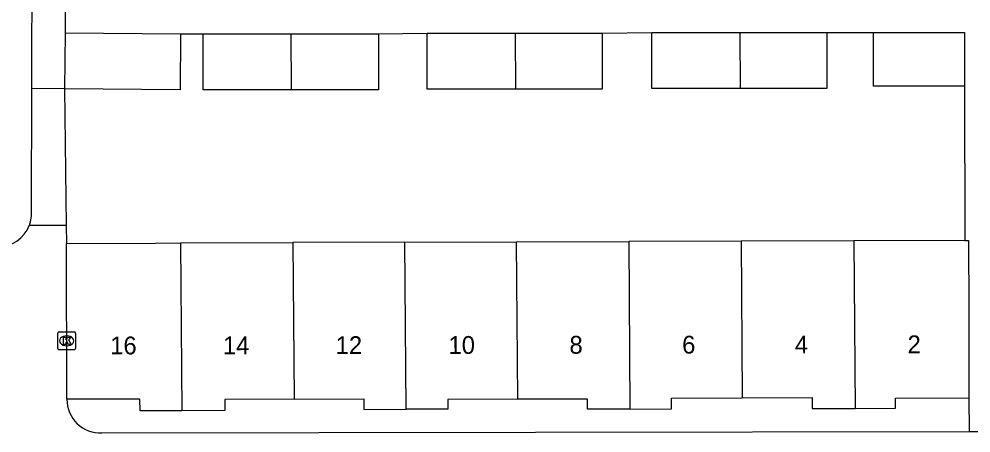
# Model space of a CAD drawing. Extents: x 160732 to 162105, y 387428 to 388479.
# Drawn here: x 161218.2 to 161271.8, y 388275.9 to 388299.2 of the extents above; entities that cross this region are included whole.
import ezdxf

# ---------------------------------------------------------------- set-up
doc = ezdxf.new("R2010")
doc.units = 0
for name, color, linetype in [('IMGEO_Kolk', 7, 'Continuous'), ('IMGEO_Pand', 7, 'Continuous'), ('IMGEO_Pand_nummerreeks', 7, 'Continuous'), ('IMGEO_Rijbaan_lokaal_open', 7, 'Continuous'), ('IMGEO_Voetpad_open', 7, 'Continuous')]:
    doc.layers.add(name, color=color, linetype=linetype)

msp = doc.modelspace()

# ---------------------------------------------------------------- linework, layer by layer
at = {"layer": 'IMGEO_Kolk'}
for p, q in [((161220.481, 388281.599), (161221.333, 388281.599)), ((161220.406, 388280.673), (161220.406, 388281.525)), ((161220.894, 388281.379), (161220.919, 388281.379)), ((161221.407, 388281.525), (161221.407, 388280.673)), ((161221.333, 388280.599), (161220.481, 388280.599)), ((161220.917, 388280.819), (161220.892, 388280.819))]:
    msp.add_line(p, q, dxfattribs=at)
for points in [[(161220.481, 388281.599), (161221.333, 388281.599)], [(161220.406, 388280.673), (161220.406, 388281.525)], [(161220.727, 388281.299), (161220.85, 388281.299), (161220.85, 388281.148), (161220.98, 388281.299), (161221.144, 388281.299), (161220.998, 388281.148), (161221.151, 388280.899), (161220.999, 388280.899), (161220.914, 388281.063), (161220.85, 388280.996), (161220.85, 388280.899), (161220.727, 388280.899), (161220.727, 388281.299)], [(161221.407, 388281.525), (161221.407, 388280.673)], [(161221.333, 388280.599), (161220.481, 388280.599)]]:
    msp.add_lwpolyline(points, dxfattribs=at)
for centre, start, end in [((161220.483, 388281.523), 91.552, 178.448), ((161220.483, 388281.523), 91.552, 178.448), ((161221.331, 388281.523), 1.552, 88.448), ((161221.331, 388281.523), 1.552, 88.448), ((161220.483, 388280.675), 181.552, 268.448), ((161220.483, 388280.675), 181.552, 268.448), ((161221.331, 388280.675), 271.552, 358.448), ((161221.331, 388280.675), 271.552, 358.448)]:
    msp.add_arc(centre, 0.0765, start, end, dxfattribs=at)
for centre, major_axis, ratio, start_param, end_param in [((161220.893, 388281.099), (-0.387, 0.002), 0.722429, 4.712389, 7.853982), ((161220.918, 388281.099), (-0.39, 0.002), 0.717154, 1.570796, 4.712389)]:
    msp.add_ellipse(centre, major_axis=major_axis, ratio=ratio, start_param=start_param, end_param=end_param, dxfattribs=at)
at = {"layer": 'IMGEO_Pand'}
for points in [[(161220.818, 388298.404), (161220.788, 388295.26)], [(161227.31, 388298.342), (161227.28, 388295.198), (161220.788, 388295.26)], [(161220.818, 388298.404), (161227.31, 388298.342)], [(161233.55, 388295.196), (161228.586, 388295.196), (161228.586, 388298.343)], [(161228.586, 388298.343), (161233.525, 388298.343)], [(161233.55, 388295.196), (161233.525, 388298.343)], [(161233.525, 388298.343), (161238.434, 388298.343)], [(161238.434, 388298.343), (161238.434, 388295.196), (161233.55, 388295.196)], [(161246.15, 388295.238), (161241.176, 388295.238), (161241.176, 388298.385)], [(161241.176, 388298.385), (161246.128, 388298.385)], [(161246.128, 388298.385), (161246.15, 388295.238)], [(161246.128, 388298.385), (161251.024, 388298.385)], [(161251.024, 388298.385), (161251.024, 388295.238), (161246.15, 388295.238)], [(161258.784, 388295.28), (161253.808, 388295.28), (161253.808, 388298.427)], [(161253.808, 388298.427), (161258.762, 388298.427)], [(161258.762, 388298.427), (161258.784, 388295.28)], [(161258.762, 388298.427), (161263.656, 388298.427)], [(161263.656, 388298.427), (161263.656, 388295.28), (161258.784, 388295.28)], [(161271.391, 388295.409), (161266.282, 388295.409), (161266.282, 388298.426)], [(161266.282, 388298.426), (161271.391, 388298.426), (161271.391, 388295.409)], [(161220.89, 388286.575), (161225.89, 388286.592), (161227.307, 388286.597)], [(161220.919, 388277.814), (161220.89, 388286.575)], [(161227.307, 388286.597), (161233.619, 388286.618)], [(161227.307, 388286.597), (161227.385, 388277.173)], [(161239.921, 388286.639), (161233.619, 388286.618)], [(161233.619, 388286.618), (161233.69, 388277.822)], [(161239.921, 388286.639), (161246.209, 388286.66)], [(161239.995, 388277.251), (161239.921, 388286.639)], [(161246.209, 388286.66), (161252.521, 388286.681)], [(161246.27, 388277.815), (161246.209, 388286.66)], [(161258.841, 388286.702), (161252.521, 388286.681)], [(161252.521, 388286.681), (161252.584, 388277.264)], [(161265.177, 388286.723), (161258.841, 388286.702)], [(161258.841, 388286.702), (161258.9, 388277.893)], [(161271.421, 388286.744), (161265.177, 388286.723)], [(161265.177, 388286.723), (161265.244, 388277.302)], [(161271.421, 388286.744), (161271.622, 388286.745), (161271.635, 388282.886), (161271.651, 388277.886)], [(161227.385, 388277.173), (161225.027, 388277.165), (161225.024, 388277.828), (161220.919, 388277.814)], [(161233.69, 388277.822), (161229.793, 388277.809), (161229.795, 388277.181), (161227.385, 388277.173)], [(161233.69, 388277.822), (161237.61, 388277.835), (161237.612, 388277.243), (161239.995, 388277.251)], [(161252.584, 388277.264), (161250.193, 388277.256), (161250.191, 388277.828), (161246.27, 388277.815)], [(161252.584, 388277.264), (161254.922, 388277.271), (161254.92, 388277.879), (161258.9, 388277.893)], [(161258.9, 388277.893), (161262.822, 388277.906), (161262.824, 388277.294), (161265.244, 388277.302)], [(161265.244, 388277.302), (161267.522, 388277.31), (161267.52, 388277.872), (161271.651, 388277.886)], [(161246.27, 388277.815), (161242.339, 388277.802), (161242.34, 388277.259), (161239.995, 388277.251)]]:
    msp.add_lwpolyline(points, dxfattribs=at)
at = {"layer": 'IMGEO_Rijbaan_lokaal_open'}
for points in [[(161218.94, 388295.271), (161218.953, 388302.682)], [(161218.924, 388288.43), (161218.94, 388295.271)]]:
    msp.add_lwpolyline(points, dxfattribs=at)
for centre, radius, start, end in [((161217.079, 388288.26), 1.853, 338.4252, 5.2581), ((161217.057, 388288.263), 1.874, 268.9278, 338.6008)]:
    msp.add_arc(centre, radius, start, end, dxfattribs=at)
at = {"layer": 'IMGEO_Voetpad_open'}
for points in [[(161220.809, 388299.854), (161220.818, 388298.404)], [(161227.31, 388298.342), (161228.586, 388298.343)], [(161238.434, 388298.343), (161241.176, 388298.385)], [(161251.024, 388298.385), (161253.808, 388298.427)], [(161263.656, 388298.427), (161266.282, 388298.426)], [(161220.788, 388295.26), (161218.94, 388295.271)], [(161220.788, 388295.26), (161220.878, 388287.579)], [(161271.391, 388295.409), (161271.421, 388286.744)], [(161220.878, 388287.579), (161218.802, 388287.579)], [(161220.878, 388287.579), (161220.89, 388286.575)], [(161271.651, 388277.886), (161271.654, 388276.004)], [(161222.888, 388275.925), (161271.654, 388276.004)], [(161271.654, 388276.004), (161272.455, 388276.005)]]:
    msp.add_lwpolyline(points, dxfattribs=at)
msp.add_arc((161222.789, 388277.792), 1.87, 179.3259, 273.05, dxfattribs=at)

# ---------------------------------------------------------------- texts
at = {"layer": 'IMGEO_Pand_nummerreeks'}
for s, rotation, p in [('16', 0.0813, (161223.352, 388280.337)), ('14', 0.0813, (161229.693, 388280.346)), ('12', 0.0813, (161236.032, 388280.355)), ('10', 0.0813, (161242.379, 388280.364)), ('8', 0.0813, (161249.182, 388280.374)), ('6', 0.0813, (161255.519, 388280.383)), ('4', 0.0813, (161261.861, 388280.392)), ('2', 0.0802, (161268.199, 388280.401))]:
    msp.add_text(s, height=1, rotation=rotation, dxfattribs=at).set_placement(p)

doc.saveas('drawing.dxf')
